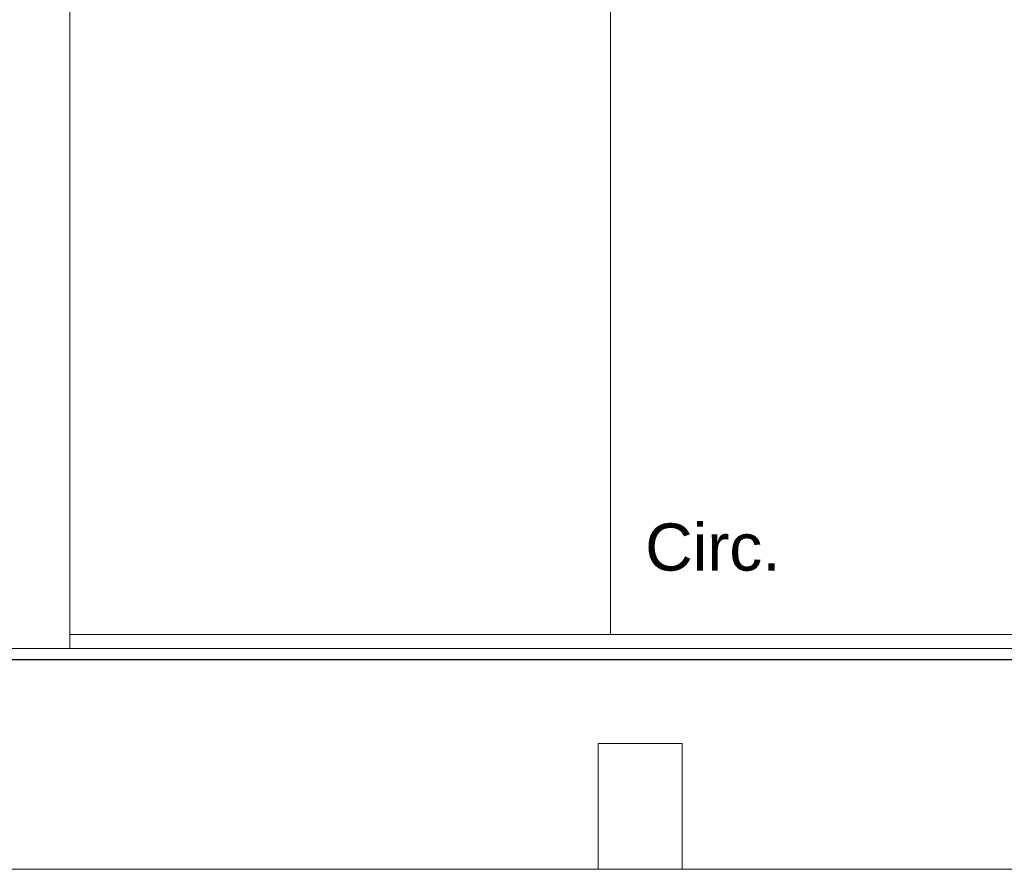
# Model space of a CAD drawing. Header units: millimetres. Extents: x -261 to 187, y -214 to 106.
# Tile 535 of 656: x -210.11 to -207.75, y 3.65 to 5.69. Entities that reach past the tile are written whole.
import ezdxf

# ---------------------------------------------------------------- set-up
doc = ezdxf.new("R2010")
doc.units = ezdxf.units.MM
doc.header["$LTSCALE"] = 0.005
doc.header["$MEASUREMENT"] = 0
doc.linetypes.add('NULL', pattern=[0])
for name, color, linetype, lineweight in [('Ambiente-Textos', 9, 'Continuous', 5), ('IFC-Laje-Contorno', 9, 'Continuous', 5), ('IFC-Parede padrão-Contorno', 9, 'Continuous', 5), ('IFC-Parede-Contorno', 9, 'Continuous', 5), ('IFC-Pilar-Contorno', 9, 'Continuous', 5)]:
    doc.layers.add(name, color=color, linetype=linetype, lineweight=lineweight)
doc.styles.add('Arial', font='arial.ttf')

msp = doc.modelspace()

# ---------------------------------------------------------------- linework, layer by layer
at = {"layer": 'IFC-Laje-Contorno', "lineweight": 5}
for p, q in [((-209.9872, 4.1822), (-209.9872, 17.2548)), ((-208.695, 4.2152), (-208.695, 17.2548)), ((-209.9872, 4.2152), (-208.695, 4.2152)), ((-208.695, 4.2152), (-207.4026, 4.2152))]:
    msp.add_line(p, q, dxfattribs=at)
at = {"layer": 'IFC-Parede padrão-Contorno', "lineweight": 5}
for p, q in [((-212.0729, 4.1551), (-204.898, 4.1551)), ((-212.0729, 3.6542), (-204.898, 3.6542))]:
    msp.add_line(p, q, dxfattribs=at)
at = {"layer": 'IFC-Parede-Contorno', "lineweight": 5}
for p, q in [((-211.6304, 4.1822), (-205.4629, 4.1822)), ((-211.6304, 4.1558), (-205.4629, 4.1558))]:
    msp.add_line(p, q, dxfattribs=at)
at = {"layer": 'IFC-Pilar-Contorno', "lineweight": 5}
for p, q in [((-208.7243, 3.7544), (-208.7243, 3.9547)), ((-208.7243, 3.9547), (-208.7133, 3.9547)), ((-208.7133, 3.9547), (-208.6575, 3.9547)), ((-208.6575, 3.9547), (-208.5239, 3.9547)), ((-208.5239, 3.8709), (-208.5239, 3.9547)), ((-208.5239, 3.8545), (-208.5239, 3.8709)), ((-208.5239, 3.6542), (-208.5239, 3.8545)), ((-208.7243, 3.6706), (-208.7243, 3.7544)), ((-208.7243, 3.6542), (-208.7243, 3.6706))]:
    msp.add_line(p, q, dxfattribs=at)

# ---------------------------------------------------------------- texts
at = {"layer": 'Ambiente-Textos', "linetype": 'NULL', "lineweight": 5, "insert": (-208.4506, 4.3666), "char_height": 0.11271, "width": 0.677307, "attachment_point": 8, "line_spacing_factor": 0.9, "style": 'Arial'}
msp.add_mtext('Circ.', dxfattribs=at)

doc.saveas('drawing.dxf')
